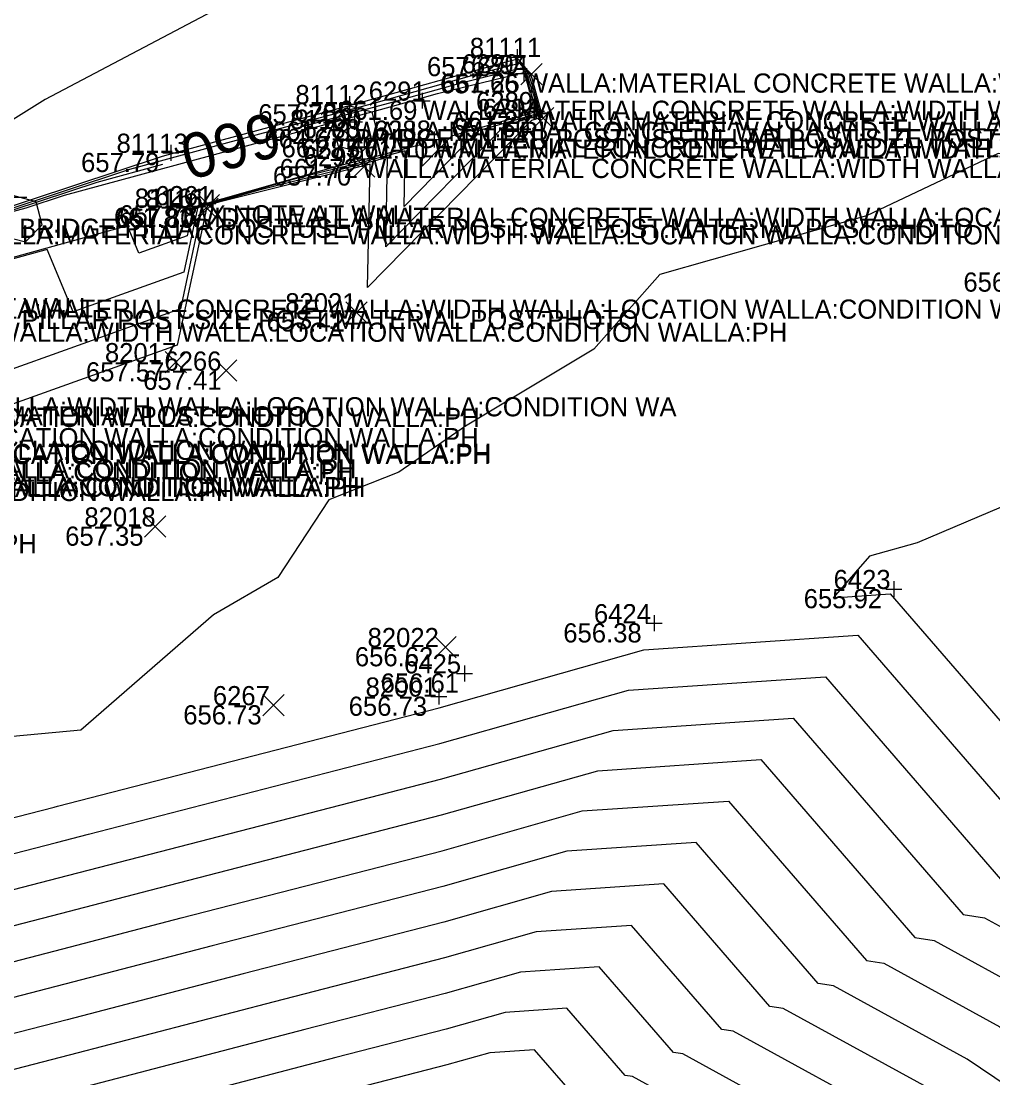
# Model space of a CAD drawing. Extents: x 2129350 to 2137777, y 657588 to 659885.
# Drawn here: x 2132501.7 to 2132562.6, y 658413.1 to 658479.3 of the extents above; entities that cross this region are included whole.
import ezdxf

# ---------------------------------------------------------------- set-up
doc = ezdxf.new("R2010")
doc.units = 0
for name, color, linetype in [('BR_X_SV_Abut_Text', 7, 'Continuous'), ('DT_X_Contour_Major', 7, 'Continuous'), ('DT_X_Contour_Minor', 7, 'Continuous'), ('RD_X_Cells', 7, 'Continuous'), ('SV_X_Random_Point', 7, 'Continuous'), ('SV_X_Shot_Marker', 7, 'Continuous'), ('SV_X_Text_Comment', 7, 'Continuous'), ('SV_X_Text_Elevation', 7, 'Continuous'), ('SV_X_Text_Name', 7, 'Continuous')]:
    doc.layers.add(name, color=color, linetype=linetype)

msp = doc.modelspace()

# ---------------------------------------------------------------- linework, layer by layer
at = {"layer": 'BR_X_SV_Abut_Text'}
for p, q in [((2132533.21, 658476.489), (2132533.21, 658475.489)), ((2132532.71, 658475.989), (2132533.71, 658475.989)), ((2132533.21, 658475.989), (2132533.21, 658475.989)), ((2132526.853, 658474.787), (2132526.853, 658473.787)), ((2132526.353, 658474.287), (2132527.353, 658474.287)), ((2132526.853, 658474.287), (2132526.853, 658474.287)), ((2132533.995, 658474.128), (2132533.995, 658473.128)), ((2132522.608, 658473.469), (2132522.608, 658472.469)), ((2132533.495, 658473.628), (2132534.495, 658473.628)), ((2132533.995, 658473.628), (2132533.995, 658473.628)), ((2132522.108, 658472.969), (2132523.108, 658472.969)), ((2132522.608, 658472.969), (2132522.608, 658472.969)), ((2132523.206, 658472.437), (2132523.206, 658471.437)), ((2132527.599, 658472.347), (2132527.599, 658471.347)), ((2132522.706, 658471.937), (2132523.706, 658471.937)), ((2132523.206, 658471.937), (2132523.206, 658471.937)), ((2132527.099, 658471.847), (2132528.099, 658471.847)), ((2132527.599, 658471.847), (2132527.599, 658471.847)), ((2132523.077, 658471.145), (2132523.077, 658470.145)), ((2132522.577, 658470.645), (2132523.577, 658470.645)), ((2132523.077, 658470.645), (2132523.077, 658470.645)), ((2132511.794, 658467.585), (2132512.794, 658467.585)), ((2132512.294, 658468.085), (2132512.294, 658467.085)), ((2132512.294, 658467.585), (2132512.294, 658467.585))]:
    msp.add_line(p, q, dxfattribs=at)
at = {"layer": 'DT_X_Contour_Major'}
for points in [[(2132518.715, 658472.506), (2132520.181, 658472.904), (2132524.963, 658474.196), (2132529.286, 658475.408), (2132533.066, 658476.336), (2132533.368, 658475.974), (2132533.89, 658474.398), (2132534.134, 658473.488), (2132530.354, 658472.393), (2132525.71, 658467.66)], [(2132525.71, 658467.66), (2132525.777, 658471.153), (2132523.128, 658470.447), (2132518.981, 658469.405), (2132512.816, 658467.654), (2132512.781, 658467.558), (2132511.923, 658463.544), (2132504.99, 658461.064), (2132503.355, 658464.97), (2132492.164, 658461.882), (2132491.198, 658461.663), (2132480.294, 658458.655), (2132469.674, 658455.644), (2132466.929, 658454.947), (2132461.698, 658453.578), (2132462.728, 658448.224), (2132455.478, 658446.996), (2132453.183, 658451.301), (2132449.783, 658450.408), (2132449.708, 658450.706), (2132449.47, 658451.202), (2132449.253, 658451.727), (2132447.847, 658451.32)], [(2132439.779, 658448.983), (2132437.612, 658448.356), (2132428.447, 658445.314), (2132428.39, 658445.618), (2132428.367, 658445.627), (2132428.12, 658446.15), (2132428.026, 658446.493), (2132428.707, 658446.982), (2132429.224, 658447.315), (2132434.234, 658448.666), (2132445.428, 658452.177), (2132448.764, 658453.394), (2132452.16, 658454.255), (2132465.556, 658457.985), (2132474.428, 658460.415), (2132477.043, 658461.143), (2132476.813, 658460.78), (2132488.047, 658463.883), (2132493.529, 658465.738), (2132498.835, 658466.799), (2132501.231, 658467.451), (2132506.5, 658469.195), (2132510.607, 658470.309)], [(2132488.795, 658419.425), (2132490.987, 658419.992), (2132496.593, 658421.453), (2132504.207, 658423.415), (2132509.817, 658424.878), (2132528.046, 658429.575), (2132537.836, 658432.348), (2132548.053, 658433.041), (2132557.688, 658421.915), (2132558.901, 658421.727), (2132565.06, 658418.348), (2132577.04, 658410.267), (2132578.66, 658410.335)], [(2132592.767, 658393.933), (2132588.586, 658393.725), (2132587.607, 658393.533), (2132586.335, 658393.23), (2132577.598, 658392.865), (2132554.854, 658408.205), (2132543.161, 658414.621), (2132542.577, 658414.711), (2132537.934, 658420.073), (2132533.01, 658419.739), (2132528.292, 658418.403), (2132519.507, 658416.139), (2132504.874, 658412.324), (2132502.67, 658411.756)]]:
    msp.add_lwpolyline(points, dxfattribs=at)
at = {"layer": 'DT_X_Contour_Minor'}
for points in [[(2132599.166, 658516.174), (2132586.094, 658510.617), (2132565.208, 658500.909), (2132563.218, 658500.04), (2132563.216, 658500.038), (2132560.178, 658498.488), (2132542.304, 658491.409), (2132538.058, 658489.83), (2132521.062, 658483.178), (2132517.693, 658481.94), (2132517.581, 658481.896), (2132513.301, 658479.658), (2132503.227, 658474.361), (2132488.462, 658465.138)], [(2132628.303, 658495.339), (2132611.384, 658491.08), (2132595.932, 658484.817), (2132587.536, 658483.619), (2132573.713, 658475.195), (2132564.545, 658470.798), (2132562.917, 658470.988), (2132554.662, 658467.074), (2132541.722, 658463.401), (2132537.602, 658458.724), (2132529.554, 658453.905), (2132525.383, 658451.039), (2132520.99, 658449.293), (2132517.798, 658444.444), (2132513.788, 658442.097), (2132505.465, 658434.884), (2132500.296, 658434.41)], [(2132499.593, 658467.18), (2132510.593, 658470.821), (2132512.088, 658471.226), (2132522.671, 658474.085), (2132532.24, 658476.768), (2132532.829, 658476.913), (2132533.632, 658475.949), (2132533.714, 658475.7), (2132534.371, 658473.253), (2132533.684, 658473.054), (2132523.429, 658462.602), (2132523.578, 658470.315), (2132523.192, 658470.212), (2132514.114, 658467.933), (2132513.407, 658467.731), (2132513.331, 658467.529), (2132511.507, 658458.987), (2132496.754, 658453.71)], [(2132500.412, 658467.315), (2132508.546, 658470.008), (2132516.135, 658472.065), (2132523.817, 658474.14), (2132530.763, 658476.088), (2132532.947, 658476.625), (2132533.5, 658475.961), (2132533.802, 658475.049), (2132534.252, 658473.371), (2132532.019, 658472.723), (2132524.569, 658465.131)], [(2132498.546, 658466.633), (2132502.05, 658467.587), (2132504.453, 658468.382), (2132524.228, 658473.743), (2132526.108, 658474.251), (2132527.809, 658474.728), (2132533.184, 658476.048), (2132533.236, 658475.986), (2132533.977, 658473.747), (2132534.015, 658473.606), (2132528.689, 658472.063), (2132526.85, 658470.189)], [(2132526.85, 658470.189), (2132526.877, 658471.572), (2132523.097, 658470.564), (2132521.415, 658470.142), (2132512.521, 658467.615), (2132512.505, 658467.573), (2132512.131, 658465.822), (2132509.108, 658464.741), (2132508.395, 658466.444), (2132491.783, 658461.86)], [(2132524.569, 658465.131), (2132524.677, 658470.734), (2132523.16, 658470.329), (2132516.548, 658468.669), (2132513.111, 658467.692), (2132513.056, 658467.544), (2132511.715, 658461.266), (2132500.872, 658457.387)], [(2132616.754, 658469.3), (2132613.138, 658467.76), (2132593.642, 658464.977), (2132580.63, 658457.047), (2132572.925, 658453.024), (2132557.844, 658446.614), (2132554.858, 658445.766), (2132552.573, 658443.173), (2132556.149, 658443.415), (2132569.777, 658427.678), (2132571.492, 658427.412), (2132573.225, 658426.462), (2132576.594, 658424.189), (2132577.888, 658424.243), (2132580.557, 658424.88), (2132582.612, 658425.282), (2132584.099, 658425.356), (2132601.608, 658428.452), (2132603.094, 658428.526), (2132604.735, 658428.632), (2132626.359, 658432.391)], [(2132493.874, 658427.51), (2132503.806, 658430.07), (2132504.003, 658430.121), (2132527.898, 658436.279), (2132540.732, 658439.913), (2132554.125, 658440.821), (2132566.755, 658426.237), (2132568.345, 658425.991), (2132571.183, 658424.433), (2132576.706, 658420.709), (2132578.827, 658420.797), (2132581.341, 658421.397), (2132583.276, 658421.775), (2132585.678, 658421.895), (2132602.094, 658424.798), (2132604.35, 658424.911), (2132606.842, 658425.072), (2132626.948, 658428.567)], [(2132494.781, 658425.491), (2132503.94, 658427.851), (2132505.941, 658428.373), (2132527.947, 658434.044), (2132539.767, 658437.392), (2132552.101, 658438.228), (2132563.733, 658424.797), (2132565.197, 658424.57), (2132569.142, 658422.405), (2132576.817, 658417.228), (2132579.765, 658417.351), (2132582.124, 658417.914), (2132583.94, 658418.269), (2132587.257, 658418.434), (2132602.581, 658421.144), (2132605.606, 658421.296), (2132608.949, 658421.512), (2132627.538, 658424.743)], [(2132495.687, 658423.472), (2132504.073, 658425.633), (2132507.879, 658426.625), (2132527.996, 658431.81), (2132538.801, 658434.87), (2132550.077, 658435.634), (2132560.71, 658423.356), (2132562.049, 658423.148), (2132567.101, 658420.376), (2132576.929, 658413.748), (2132580.704, 658413.905), (2132582.907, 658414.431), (2132584.604, 658414.763), (2132588.835, 658414.973), (2132603.068, 658417.49), (2132606.863, 658417.681), (2132611.056, 658417.951), (2132628.127, 658420.919)], [(2132497.5, 658419.434), (2132504.34, 658421.197), (2132511.755, 658423.13), (2132528.095, 658427.341), (2132536.871, 658429.826), (2132546.03, 658430.447), (2132554.666, 658420.474), (2132555.753, 658420.306), (2132563.019, 658416.319), (2132577.152, 658406.787)], [(2132577.264, 658403.306), (2132560.977, 658414.291), (2132552.605, 658418.884), (2132551.644, 658419.034), (2132544.006, 658427.854), (2132535.906, 658427.305), (2132528.144, 658425.106), (2132513.693, 658421.382), (2132504.474, 658418.979), (2132498.406, 658417.415)], [(2132558.936, 658412.262), (2132549.457, 658417.463), (2132548.621, 658417.593), (2132541.982, 658425.26), (2132534.941, 658424.783), (2132528.193, 658422.872), (2132515.631, 658419.635), (2132504.607, 658416.76), (2132499.312, 658415.396)], [(2132556.895, 658410.234), (2132546.309, 658416.042), (2132545.599, 658416.152), (2132539.958, 658422.667), (2132533.975, 658422.261), (2132528.243, 658420.638), (2132517.569, 658417.887), (2132504.741, 658414.542), (2132500.218, 658413.377)], [(2132552.813, 658406.177), (2132540.013, 658413.199), (2132539.555, 658413.271), (2132535.91, 658417.479), (2132532.045, 658417.217), (2132528.341, 658416.169), (2132521.445, 658414.391), (2132505.008, 658410.106)], [(2132536.532, 658411.83), (2132533.886, 658414.886), (2132531.08, 658414.696), (2132528.39, 658413.934), (2132523.383, 658412.644)]]:
    msp.add_lwpolyline(points, dxfattribs=at)
at = {"layer": 'RD_X_Cells'}
for points in [[(2132521.59, 658471.447), (2132523.038, 658471.059), (2132524.097, 658472.121), (2132523.708, 658473.569), (2132522.26, 658473.957), (2132521.201, 658472.895), (2132521.59, 658471.447)], [(2132500.551, 658465.836), (2132502, 658465.451), (2132503.057, 658466.514), (2132502.665, 658467.962), (2132501.216, 658468.347), (2132500.159, 658467.284), (2132500.551, 658465.836)]]:
    msp.add_lwpolyline(points, dxfattribs=at)
at = {"layer": 'SV_X_Random_Point'}
for p, q in [((2132533.016, 658475.277), (2132534.35, 658476.612)), ((2132533.016, 658476.612), (2132534.35, 658475.277)), ((2132533.758, 658472.534), (2132535.092, 658473.868)), ((2132533.758, 658473.868), (2132535.092, 658472.534)), ((2132522.537, 658469.504), (2132523.871, 658470.84)), ((2132522.537, 658470.84), (2132523.871, 658469.504)), ((2132512.733, 658466.858), (2132514.067, 658468.193)), ((2132512.733, 658468.193), (2132514.067, 658466.858)), ((2132512.818, 658467.074), (2132514.152, 658468.409)), ((2132512.818, 658468.409), (2132514.152, 658467.074)), ((2132522.057, 658460.368), (2132523.391, 658461.703)), ((2132522.057, 658461.703), (2132523.391, 658460.368)), ((2132510.744, 658457.247), (2132512.078, 658458.581)), ((2132510.744, 658458.581), (2132512.078, 658457.247)), ((2132513.901, 658456.72), (2132515.235, 658458.056)), ((2132513.901, 658458.056), (2132515.235, 658456.72)), ((2132509.465, 658446.961), (2132510.799, 658448.296)), ((2132509.465, 658448.296), (2132510.799, 658446.961)), ((2132527.634, 658439.414), (2132528.968, 658440.75)), ((2132527.634, 658440.75), (2132528.968, 658439.414)), ((2132516.859, 658435.777), (2132518.193, 658437.112)), ((2132516.859, 658437.112), (2132518.193, 658435.777))]:
    msp.add_line(p, q, dxfattribs=at)
at = {"layer": 'SV_X_Shot_Marker'}
for p, q in [((2132532.787, 658477.52), (2132532.787, 658476.52)), ((2132532.287, 658477.02), (2132533.287, 658477.02)), ((2132532.787, 658477.02), (2132532.787, 658477.02)), ((2132522.286, 658474.567), (2132522.286, 658473.567)), ((2132521.786, 658474.067), (2132522.786, 658474.067)), ((2132522.286, 658474.067), (2132522.286, 658474.067)), ((2132511.097, 658471.521), (2132511.097, 658470.521)), ((2132510.597, 658471.021), (2132511.597, 658471.021)), ((2132511.097, 658471.021), (2132511.097, 658471.021)), ((2132501.093, 658468.244), (2132502.093, 658468.244)), ((2132555.886, 658443.717), (2132556.886, 658443.717)), ((2132556.386, 658444.217), (2132556.386, 658443.217)), ((2132556.386, 658443.717), (2132556.386, 658443.717)), ((2132541.369, 658442.074), (2132541.369, 658441.074)), ((2132540.869, 658441.574), (2132541.869, 658441.574)), ((2132541.369, 658441.574), (2132541.369, 658441.574)), ((2132528.989, 658438.436), (2132529.989, 658438.436)), ((2132529.489, 658438.936), (2132529.489, 658437.936)), ((2132529.489, 658438.436), (2132529.489, 658438.436)), ((2132527.884, 658437.484), (2132527.884, 658436.484)), ((2132527.384, 658436.984), (2132528.384, 658436.984)), ((2132527.884, 658436.984), (2132527.884, 658436.984))]:
    msp.add_line(p, q, dxfattribs=at)

# ---------------------------------------------------------------- texts
at = {"layer": 'BR_X_SV_Abut_Text'}
for s, p in [('6290', (2132529.317, 658475.989)), ('6291', (2132523.498, 658474.287)), ('661.25', (2132528.042, 658474.789)), ('WALLA:MATERIAL CONCRETE WALLA:WIDTH WALLA:LOCATION WALLA:CONDITION WALLA:PH', (2132533.21, 658474.789)), ('6289', (2132530.216, 658473.628)), ('6285', (2132518.838, 658472.969)), ('661.69', (2132521.638, 658473.087)), ('WALLA:MATERIAL CONCRETE WALLA:WIDTH WALLA:LOCATION WALLA:CONDITION WALLA:PH', (2132526.853, 658473.087)), ('661.22', (2132528.837, 658472.428)), ('WALLA:MATERIAL CONCRETE WALLA:WIDTH WALLA:LOCATION WALLA:CONDITION WALLA:PH', (2132533.995, 658472.428)), ('661.73', (2132517.44, 658471.769)), ('6286', (2132519.361, 658471.937)), ('WALLA:MATERIAL CONCRETE WALLA:WIDTH WALLA:LOCATION WALLA:CONDITION WALLA:PH', (2132522.608, 658471.769)), ('6288', (2132523.82, 658471.847)), ('661.75', (2132518.038, 658470.737)), ('6287', (2132519.307, 658470.645)), ('661.70', (2132522.327, 658470.647)), ('WALLA:MATERIAL CONCRETE WALLA:WIDTH WALLA:LOCATION WALLA:CONDITION WALLA:PH', (2132523.206, 658470.737)), ('WALLA:MATERIAL CONCRETE WALLA:WIDTH WALLA:LOCATION WALLA:CONDITION WALLA:PH', (2132527.599, 658470.647)), ('661.72', (2132517.919, 658469.445)), ('WALLA:MATERIAL CONCRETE WALLA:WIDTH WALLA:LOCATION WALLA:CONDITION WALLA:PH', (2132523.077, 658469.445)), ('81161', (2132508.846, 658467.585)), ('661.81', (2132507.541, 658466.385)), ('WIDTH WALLA:MATERIAL CONCRETE WALLA:WIDTH WALLA:LOCATION WALLA:CONDITION WA', (2132512.294, 658466.385)), ('WALLA:MATERIAL CONCRETE WALLA:WIDTH WALLA:LOCATION WALLA:CONDITION WALLA:PH', (2132498.295, 658465.288)), ('WIDTH WALLA:MATERIAL CONCRETE WALLA:WIDTH WALLA:LOCATION WALLA:CONDITION WA', (2132491.406, 658460.639)), ('WALLA:MATERIAL CONCRETE WALLA:WIDTH WALLA:LOCATION WALLA:CONDITION WALLA:PH', (2132476.324, 658459.195)), ('WIDTH WALLA:MATERIAL CONCRETE WALLA:WIDTH WALLA:LOCATION WALLA:CONDITION WA', (2132469.217, 658454.527)), ('WALLA:MATERIAL CONCRETE WALLA:WIDTH WALLA:LOCATION WALLA:CONDITION WALLA:PH', (2132457.064, 658453.862)), ('WALLA:MATERIAL CONCRETE WALLA:WIDTH WALLA:LOCATION WALLA:CONDITION WALLA:PH', (2132456.995, 658452.594)), ('WALLA:MATERIAL CONCRETE WALLA:WIDTH WALLA:LOCATION WALLA:CONDITION WALLA:PH', (2132448.988, 658451.803)), ('WALLA:MATERIAL CONCRETE WALLA:WIDTH WALLA:LOCATION WALLA:CONDITION WALLA:PH', (2132457.758, 658451.537)), ('WALLA:MATERIAL CONCRETE WALLA:WIDTH WALLA:LOCATION WALLA:CONDITION WALLA:PH', (2132457.791, 658451.608)), ('WALLA:MATERIAL CONCRETE WALLA:WIDTH WALLA:LOCATION WALLA:CONDITION WALLA:PH', (2132449.182, 658450.441)), ('WALLA:MATERIAL CONCRETE WALLA:WIDTH WALLA:LOCATION WALLA:CONDITION WALLA:PH', (2132449.353, 658450.645)), ('WALLA:MATERIAL CONCRETE WALLA:WIDTH WALLA:LOCATION WALLA:CONDITION WALLA:PH', (2132441.7, 658449.226)), ('WALLA:MATERIAL CONCRETE WALLA:WIDTH WALLA:LOCATION WALLA:CONDITION WALLA:PH', (2132449.544, 658449.528)), ('WALLA:MATERIAL CONCRETE WALLA:WIDTH WALLA:LOCATION WALLA:CONDITION WALLA:PH', (2132449.56, 658449.521)), ('WALLA:MATERIAL CONCRETE WALLA:WIDTH WALLA:LOCATION WALLA:CONDITION WALLA:PH', (2132449.91, 658449.487)), ('WALLA:MATERIAL CONCRETE WALLA:WIDTH WALLA:LOCATION WALLA:CONDITION WALLA:PH', (2132429.337, 658445.961))]:
    msp.add_text(s, height=1.2, dxfattribs=at).set_placement(p)
at = {"layer": 'DT_X_Contour_Major'}
msp.add_text('660', height=2.8, rotation=195.16618, dxfattribs=at).set_placement((2132517.529, 658473.636))
at = {"layer": 'SV_X_Text_Comment'}
for s, p in [('BRIDGE PILLAR POST:USE PILLAR POST:SIZE POST:MATERIAL POST:PHOTO', (2132522.649, 658471.308)), ('X:NOTE AT WALL', (2132513.485, 658466.542)), ('BRIDGE PILLAR POST:USE PILLAR POST:SIZE POST:MATERIAL POST:PHOTO', (2132501.608, 658465.699)), ('X:NOTE AT WALL', (2132492.952, 658460.728)), ('BRIDGE PILLAR POST:USE PILLAR POST:SIZE POST:MATERIAL POST:PHOTO', (2132480.635, 658459.985)), ('BRIDGE PILLAR POST:USE PILLAR POST:SIZE POST:MATERIAL POST:PHOTO', (2132459.936, 658453.956))]:
    msp.add_text(s, height=1.2, dxfattribs=at).set_placement(p)
at = {"layer": 'SV_X_Text_Elevation'}
for s, p in [('657.67', (2132527.146, 658475.82)), ('657.66', (2132527.967, 658474.745)), ('657.70', (2132516.579, 658472.867)), ('657.60', (2132528.68, 658472.001)), ('664.67', (2132516.961, 658471.308)), ('657.79', (2132505.485, 658469.821)), ('657.70', (2132517.497, 658468.972)), ('657.80', (2132507.674, 658466.326)), ('657.78', (2132507.873, 658466.542)), ('656.72', (2132560.735, 658462.332)), ('657.42', (2132517.102, 658459.836)), ('657.57', (2132505.789, 658456.714)), ('657.41', (2132509.371, 658456.188)), ('657.35', (2132504.491, 658446.429)), ('655.92', (2132550.736, 658442.517)), ('656.38', (2132535.681, 658440.374)), ('656.62', (2132522.632, 658438.882)), ('656.61', (2132524.244, 658437.236)), ('656.73', (2132511.885, 658435.245)), ('656.73', (2132522.243, 658435.784))]:
    msp.add_text(s, height=1.2, dxfattribs=at).set_placement(p)
at = {"layer": 'SV_X_Text_Name'}
for s, p in [('81111', (2132529.831, 658477.02)), ('6294', (2132529.904, 658475.945)), ('81112', (2132518.905, 658474.067)), ('6293', (2132530.636, 658473.201)), ('81100', (2132518.569, 658472.508)), ('81113', (2132507.707, 658471.021)), ('6292', (2132519.425, 658470.172)), ('6261', (2132510.13, 658467.742)), ('81164', (2132509.527, 658467.526)), ('82021', (2132518.273, 658461.036)), ('82017', (2132506.98, 658457.914)), ('6266', (2132510.704, 658457.388)), ('82018', (2132505.692, 658447.629)), ('6423', (2132552.607, 658443.717)), ('6424', (2132537.599, 658441.574)), ('82022', (2132523.426, 658440.082)), ('6425', (2132525.71, 658438.436)), ('82001', (2132523.301, 658436.984)), ('6267', (2132513.737, 658436.445))]:
    msp.add_text(s, height=1.2, dxfattribs=at).set_placement(p)

doc.saveas('drawing.dxf')
